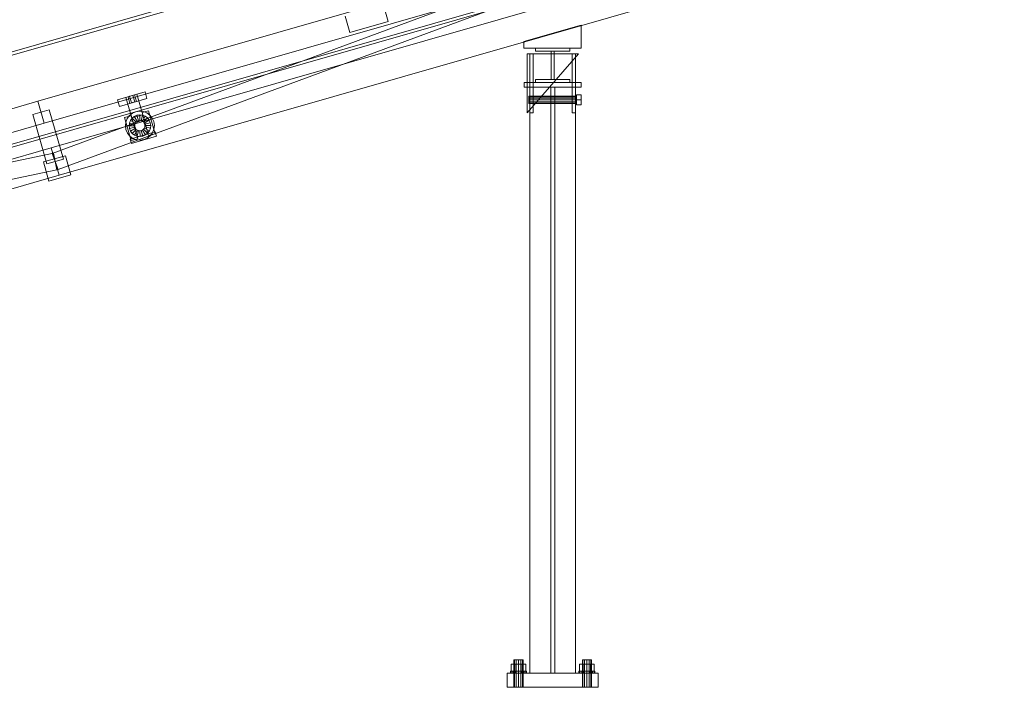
# Model space of a CAD drawing. Header units: millimetres. Extents: x -2233 to 61924, y -68080 to 6847.
# Tile 385 of 656: x 5059 to 6785, y -36000 to -34830. Entities that reach past the tile are written whole.
import ezdxf

# ---------------------------------------------------------------- set-up
doc = ezdxf.new("R2010")
doc.units = ezdxf.units.MM
doc.layers.add('COTAS_P', color=1, linetype='Continuous', lineweight=0)
doc.layers.add('frontal_C08', color=7, linetype='Continuous', lineweight=0)
doc.dimstyles.new('R19_100', dxfattribs={"dimtxt": 250, "dimasz": 150, "dimexe": 150, "dimexo": 80, "dimgap": 100, "dimtad": 1, "dimtih": 1, "dimtoh": 1, "dimdsep": 46, "dimcen": 0.09, "dimadec": 0, "dimazin": 0, "dimtfac": 1, "dimtdec": 4, "dimtofl": 0, "dimtmove": 0, "dimatfit": 3, "dimfxl": 1, "dimtolj": 1, "dimtzin": 0, "dimarcsym": 0})

# ---------------------------------------------------------------- blocks, each defined once
blk = doc.blocks.new('DIM_R27_49')
at = {"layer": 'COTAS_P'}
for p, q in [((2531.9, -34754.9), (6515, -33612.7)), ((6515, -33612.7), (6358.4, -33610.8)), ((6515, -33612.7), (6383.2, -33697.3)), ((6763.1, -34477.9), (6515, -33612.7)), ((2531.9, -34754.9), (2663.7, -34670.3)), ((2780, -35620), (2531.9, -34754.9)), ((2531.9, -34754.9), (2688.5, -34756.8))]:
    blk.add_line(p, q, dxfattribs=at)
blk.add_text('4143.62 P', height=250, rotation=16, dxfattribs=at).set_placement((4495.9, -34087.7))

msp = doc.modelspace()

# ---------------------------------------------------------------- linework, layer by layer
at = {"layer": 'frontal_C08'}
for p, q in [((2800.673, -35692.095), (6783.781, -34549.957)), ((2802.051, -35696.901), (6785.159, -34554.763)), ((4978.188, -34905.416), (5920.224, -34635.291)), ((4979.842, -34911.183), (5921.878, -34641.058)), ((5091.163, -34972.889), (6244.677, -34642.124)), ((5116.281, -35064.559), (6244.988, -34647.28)), ((5102.188, -35011.34), (6255.702, -34680.575)), ((5126.684, -35092.697), (6255.391, -34675.419)), ((5114.592, -35054.597), (6268.106, -34723.832)), ((5128.374, -35102.66), (6281.888, -34771.895)), ((5705.083, -34833.261), (5696.814, -34804.423)), ((5629.526, -34823.718), (5637.795, -34852.556)), ((5637.795, -34852.556), (5705.083, -34833.261)), ((5943.234, -34867.962), (6043.234, -34839.287)), ((6043.234, -34879.962), (6043.234, -34839.287)), ((5943.234, -34867.962), (5943.234, -34879.962)), ((5943.234, -34879.962), (6043.234, -34879.962)), ((5963.509, -34884.962), (5963.509, -34879.962)), ((5963.509, -34879.962), (6023.509, -34879.962)), ((6023.509, -34879.962), (6023.509, -34884.962)), ((5948.509, -34992.962), (6038.509, -34889.962)), ((6038.509, -34889.962), (5948.509, -34889.962)), ((5948.509, -34889.962), (5948.509, -34992.962)), ((5953.509, -34992.962), (5953.509, -34889.962)), ((5953.509, -34889.962), (5959.509, -34889.962)), ((5959.509, -34992.962), (5959.509, -34889.962)), ((6023.509, -34884.962), (5963.509, -34884.962)), ((5991.009, -34934.962), (5991.009, -34884.962)), ((5991.009, -34884.962), (5996.009, -34884.962)), ((5996.009, -34884.962), (5996.009, -34934.962)), ((6027.509, -34992.962), (6027.509, -34889.962)), ((6027.509, -34889.962), (6033.509, -34889.962)), ((6033.509, -34992.962), (6033.509, -34889.962)), ((5943.509, -34939.962), (6043.509, -34939.962)), ((5943.509, -34939.962), (5943.509, -34947.962)), ((5943.509, -34947.962), (6043.509, -34947.962)), ((5953.509, -34947.962), (6033.509, -34947.962)), ((5953.509, -34947.962), (5953.509, -35975)), ((5963.509, -34939.962), (5963.509, -34934.962)), ((5963.509, -34934.962), (6023.509, -34934.962)), ((6023.509, -34939.962), (5963.509, -34939.962)), ((5990.009, -34947.962), (5997.009, -34947.962)), ((5990.009, -34947.962), (5990.009, -35975)), ((5996.009, -34934.962), (5991.009, -34934.962)), ((5997.009, -35975), (5997.009, -34947.962)), ((6023.509, -34934.962), (6023.509, -34939.962)), ((6033.509, -35975), (6033.509, -34947.962)), ((6043.509, -34947.962), (6043.509, -34939.962)), ((5230.856, -34970.284), (5278.919, -34956.502)), ((5245.275, -34966.149), (5264.5, -34960.636)), ((5245.275, -34966.149), (5255.584, -35002.1)), ((5249.12, -34965.047), (5252.004, -34964.22)), ((5249.12, -34965.047), (5252.428, -34976.582)), ((5252.004, -34964.22), (5257.771, -34962.566)), ((5255.311, -34975.755), (5252.004, -34964.22)), ((5257.771, -34962.566), (5260.655, -34961.739)), ((5261.079, -34974.101), (5257.771, -34962.566)), ((5263.963, -34973.274), (5260.655, -34961.739)), ((5274.809, -34996.588), (5264.5, -34960.636)), ((5282.227, -34968.037), (5278.919, -34956.502)), ((5951.509, -34964.919), (5951.509, -34964.062)), ((5951.509, -34964.062), (6035.509, -34964.062)), ((5951.509, -34967.262), (5951.509, -34964.919)), ((5951.509, -34964.919), (6035.509, -34964.919)), ((6035.509, -34970.462), (6035.509, -34961.455)), ((6035.509, -34961.455), (6043.509, -34961.455)), ((6035.509, -34964.919), (6035.509, -34964.062)), ((6035.509, -34967.262), (6035.509, -34964.919)), ((6043.509, -34970.462), (6043.509, -34961.455)), ((3937.649, -35303.654), (5091.163, -34972.889)), ((5091.163, -34972.889), (5102.188, -35011.34)), ((5230.856, -34970.284), (5234.164, -34981.819)), ((5234.164, -34981.819), (5282.227, -34968.037)), ((5255.311, -34975.755), (5252.428, -34976.582)), ((5255.311, -34975.755), (5261.079, -34974.101)), ((5261.079, -34974.101), (5263.963, -34973.274)), ((5951.509, -34970.462), (5951.509, -34967.262)), ((5951.509, -34967.262), (6035.509, -34967.262)), ((5951.509, -34973.662), (5951.509, -34970.462)), ((6035.509, -34970.462), (5951.509, -34970.462)), ((5951.509, -34973.662), (5951.509, -34976.005)), ((5951.509, -34973.662), (6035.509, -34973.662)), ((5951.509, -34976.005), (5951.509, -34976.862)), ((5951.509, -34976.005), (6035.509, -34976.005)), ((5951.509, -34976.862), (6035.509, -34976.862)), ((6035.509, -34970.462), (6035.509, -34967.262)), ((6035.509, -34970.462), (6035.509, -34973.662)), ((6035.509, -34979.469), (6035.509, -34970.462)), ((6043.509, -34970.462), (6035.509, -34970.462)), ((6035.509, -34973.662), (6035.509, -34976.005)), ((6035.509, -34976.005), (6035.509, -34976.862)), ((6035.509, -34979.469), (6043.509, -34979.469)), ((6043.509, -34970.462), (6043.509, -34979.469)), ((5111.094, -34987.98), (5082.256, -34996.249)), ((5107.064, -35082.763), (5082.256, -34996.249)), ((5111.094, -34987.98), (5135.902, -35074.493)), ((5242.946, -35001.563), (5254.481, -34998.255)), ((5247.667, -35003.371), (5251.611, -34998.041)), ((5251.611, -34998.041), (5256.8, -34993.913)), ((5266.058, -35038.628), (5254.481, -34998.255)), ((5255.584, -35002.1), (5274.809, -34996.588)), ((5256.215, -35002.487), (5260.096, -34999.399)), ((5256.8, -34993.913), (5262.881, -34991.269)), ((5260.096, -34999.399), (5264.645, -34997.421)), ((5265.247, -35007.971), (5260.096, -34999.399)), ((5262.881, -34991.269), (5269.439, -34990.289)), ((5264.645, -34997.421), (5269.551, -34996.688)), ((5267.401, -35007.034), (5264.645, -34997.421)), ((5269.439, -34990.289), (5276.027, -34991.04)), ((5269.725, -35006.687), (5269.551, -34996.688)), ((5269.551, -34996.688), (5274.479, -34997.25)), ((5272.059, -35006.953), (5274.479, -34997.25)), ((5273.706, -34992.742), (5285.241, -34989.435)), ((5273.706, -34992.742), (5285.283, -35033.115)), ((5274.245, -35007.814), (5279.094, -34999.068)), ((5274.479, -34997.25), (5279.094, -34999.068)), ((5276.027, -34991.04), (5282.196, -34993.47)), ((5279.094, -34999.068), (5283.081, -35002.018)), ((5282.196, -34993.47), (5287.526, -34997.414)), ((5296.818, -35029.808), (5285.241, -34989.435)), ((5287.526, -34997.414), (5291.654, -35002.603)), ((5959.509, -34992.962), (5953.509, -34992.962)), ((6033.509, -34992.962), (6027.509, -34992.962)), ((3948.674, -35342.105), (5102.188, -35011.34)), ((5242.946, -35001.563), (5254.523, -35041.936)), ((5244.486, -35016.129), (5245.237, -35009.541)), ((5245.466, -35022.687), (5244.486, -35016.129)), ((5245.237, -35009.541), (5247.667, -35003.371)), ((5250.885, -35016.017), (5251.447, -35011.089)), ((5260.883, -35015.842), (5250.885, -35016.017)), ((5251.618, -35020.922), (5250.885, -35016.017)), ((5251.447, -35011.089), (5253.264, -35006.474)), ((5261.149, -35013.508), (5251.447, -35011.089)), ((5261.231, -35018.166), (5251.618, -35020.922)), ((5253.264, -35006.474), (5256.215, -35002.487)), ((5262.011, -35011.322), (5253.264, -35006.474)), ((5263.408, -35009.433), (5256.215, -35002.487)), ((5260.883, -35015.842), (5261.149, -35013.508)), ((5261.231, -35018.166), (5260.883, -35015.842)), ((5261.149, -35013.508), (5262.011, -35011.322)), ((5262.168, -35020.321), (5261.231, -35018.166)), ((5262.011, -35011.322), (5263.408, -35009.433)), ((5263.408, -35009.433), (5265.247, -35007.971)), ((5265.247, -35007.971), (5267.401, -35007.034)), ((5267.401, -35007.034), (5269.725, -35006.687)), ((5269.725, -35006.687), (5272.059, -35006.953)), ((5272.059, -35006.953), (5274.245, -35007.814)), ((5274.245, -35007.814), (5276.134, -35009.211)), ((5276.134, -35009.211), (5283.081, -35002.018)), ((5276.134, -35009.211), (5277.597, -35011.05)), ((5277.597, -35011.05), (5286.168, -35005.9)), ((5277.597, -35011.05), (5278.533, -35013.205)), ((5278.615, -35017.863), (5277.754, -35020.049)), ((5288.146, -35010.448), (5278.533, -35013.205)), ((5278.533, -35013.205), (5278.881, -35015.528)), ((5278.881, -35015.528), (5278.615, -35017.863)), ((5278.615, -35017.863), (5288.318, -35020.282)), ((5278.881, -35015.528), (5288.879, -35015.354)), ((5283.081, -35002.018), (5286.168, -35005.9)), ((5286.168, -35005.9), (5288.146, -35010.448)), ((5288.146, -35010.448), (5288.879, -35015.354)), ((5288.879, -35015.354), (5288.318, -35020.282)), ((5291.654, -35002.603), (5294.298, -35008.684)), ((5294.298, -35008.684), (5295.278, -35015.242)), ((5295.278, -35015.242), (5294.528, -35021.83)), ((5248.11, -35028.767), (5245.466, -35022.687)), ((5252.238, -35033.957), (5248.11, -35028.767)), ((5253.596, -35025.471), (5251.618, -35020.922)), ((5257.568, -35037.901), (5252.238, -35033.957)), ((5252.735, -35039.328), (5296.953, -35026.648)), ((5262.168, -35020.321), (5253.596, -35025.471)), ((5256.684, -35029.353), (5253.596, -35025.471)), ((5254.94, -35047.018), (5299.158, -35034.338)), ((5263.63, -35022.159), (5256.684, -35029.353)), ((5260.671, -35032.303), (5256.684, -35029.353)), ((5265.519, -35023.557), (5260.671, -35032.303)), ((5265.286, -35034.121), (5260.671, -35032.303)), ((5263.63, -35022.159), (5262.168, -35020.321)), ((5265.519, -35023.557), (5263.63, -35022.159)), ((5267.705, -35024.418), (5265.286, -35034.121)), ((5270.214, -35034.682), (5265.286, -35034.121)), ((5267.705, -35024.418), (5265.519, -35023.557)), ((5270.039, -35024.684), (5267.705, -35024.418)), ((5272.363, -35024.337), (5270.039, -35024.684)), ((5270.039, -35024.684), (5270.214, -35034.682)), ((5275.119, -35033.949), (5270.214, -35034.682)), ((5274.517, -35023.4), (5272.363, -35024.337)), ((5272.363, -35024.337), (5275.119, -35033.949)), ((5276.356, -35021.937), (5274.517, -35023.4)), ((5274.517, -35023.4), (5279.668, -35031.972)), ((5279.668, -35031.972), (5275.119, -35033.949)), ((5277.754, -35020.049), (5276.356, -35021.937)), ((5276.356, -35021.937), (5283.55, -35028.884)), ((5277.754, -35020.049), (5286.5, -35024.897)), ((5283.55, -35028.884), (5279.668, -35031.972)), ((5288.153, -35033.33), (5282.964, -35037.457)), ((5286.5, -35024.897), (5283.55, -35028.884)), ((5285.283, -35033.115), (5296.818, -35029.808)), ((5288.318, -35020.282), (5286.5, -35024.897)), ((5292.097, -35028), (5288.153, -35033.33)), ((5294.528, -35021.83), (5292.097, -35028)), ((5299.158, -35034.338), (5296.953, -35026.648)), ((5252.735, -35039.328), (5254.94, -35047.018)), ((5254.523, -35041.936), (5266.058, -35038.628)), ((5263.737, -35040.331), (5257.568, -35037.901)), ((5270.325, -35041.081), (5263.737, -35040.331)), ((5276.883, -35040.101), (5270.325, -35041.081)), ((5282.964, -35037.457), (5276.883, -35040.101)), ((3940.117, -35308.192), (5118.438, -35063.94)), ((3961.078, -35385.361), (5114.592, -35054.597)), ((5100.879, -35079.334), (5139.33, -35068.309)), ((5114.592, -35054.597), (5128.374, -35102.66)), ((5116.281, -35064.559), (5126.684, -35092.697)), ((5118.438, -35063.94), (5124.527, -35093.316)), ((5148.977, -35101.953), (5139.33, -35068.309)), ((5100.879, -35079.334), (5110.527, -35112.979)), ((5135.902, -35074.493), (5107.064, -35082.763)), ((3946.206, -35337.567), (5124.527, -35093.316)), ((3974.86, -35433.424), (5128.374, -35102.66)), ((5110.527, -35112.979), (5148.977, -35101.953)), ((5927.109, -35959.2), (5920.709, -35959.2)), ((5920.709, -35972), (5920.709, -35959.2)), ((5926.581, -35952), (5925.509, -35952)), ((5925.509, -36000), (5925.509, -35952)), ((5929.509, -35952), (5926.581, -35952)), ((5926.581, -36000), (5926.581, -35952)), ((5939.909, -35959.2), (5927.109, -35959.2)), ((5927.109, -35972), (5927.109, -35959.2)), ((5933.509, -35952), (5929.509, -35952)), ((5929.509, -36000), (5929.509, -35952)), ((5937.509, -35952), (5933.509, -35952)), ((5933.509, -36000), (5933.509, -35952)), ((5940.437, -35952), (5937.509, -35952)), ((5937.509, -36000), (5937.509, -35952)), ((5946.309, -35959.2), (5939.909, -35959.2)), ((5939.909, -35972), (5939.909, -35959.2)), ((5941.509, -35952), (5940.437, -35952)), ((5940.437, -36000), (5940.437, -35952)), ((5941.509, -35952), (5941.509, -36000)), ((5946.309, -35959.2), (5946.309, -35972)), ((6047.109, -35959.2), (6040.709, -35959.2)), ((6040.709, -35972), (6040.709, -35959.2)), ((6046.581, -35952), (6045.509, -35952)), ((6045.509, -36000), (6045.509, -35952)), ((6049.509, -35952), (6046.581, -35952)), ((6046.581, -36000), (6046.581, -35952)), ((6059.909, -35959.2), (6047.109, -35959.2)), ((6047.109, -35972), (6047.109, -35959.2)), ((6053.509, -35952), (6049.509, -35952)), ((6049.509, -36000), (6049.509, -35952)), ((6057.509, -35952), (6053.509, -35952)), ((6053.509, -36000), (6053.509, -35952)), ((6060.437, -35952), (6057.509, -35952)), ((6057.509, -36000), (6057.509, -35952)), ((6066.309, -35959.2), (6059.909, -35959.2)), ((6059.909, -35972), (6059.909, -35959.2)), ((6061.509, -35952), (6060.437, -35952)), ((6060.437, -36000), (6060.437, -35952)), ((6061.509, -35952), (6061.509, -36000)), ((6066.309, -35959.2), (6066.309, -35972)), ((5913.509, -35975), (6073.509, -35975)), ((5913.509, -35975), (5913.509, -36000)), ((5920.575, -35972), (5919.509, -35972)), ((5919.509, -35975), (5919.509, -35972)), ((5920.575, -35975), (5919.509, -35975)), ((5923.61, -35972), (5920.575, -35972)), ((5920.575, -35975), (5920.575, -35972)), ((5923.61, -35975), (5920.575, -35975)), ((5927.109, -35972), (5920.709, -35972)), ((5928.152, -35972), (5923.61, -35972)), ((5923.61, -35975), (5923.61, -35972)), ((5928.152, -35975), (5923.61, -35975)), ((5939.909, -35972), (5927.109, -35972)), ((5933.509, -35972), (5928.152, -35972)), ((5928.152, -35975), (5928.152, -35972)), ((5933.509, -35975), (5928.152, -35975)), ((5938.867, -35972), (5933.509, -35972)), ((5933.509, -35975), (5933.509, -35972)), ((5938.867, -35975), (5933.509, -35975)), ((5943.409, -35972), (5938.867, -35972)), ((5938.867, -35975), (5938.867, -35972)), ((5943.409, -35975), (5938.867, -35975)), ((5939.909, -35972), (5946.309, -35972)), ((5946.444, -35972), (5943.409, -35972)), ((5943.409, -35975), (5943.409, -35972)), ((5946.444, -35975), (5943.409, -35975)), ((5947.509, -35972), (5946.444, -35972)), ((5946.444, -35975), (5946.444, -35972)), ((5946.444, -35975), (5947.509, -35975)), ((5947.509, -35972), (5947.509, -35975)), ((5953.509, -35975), (6033.509, -35975)), ((5990.009, -35975), (5997.009, -35975)), ((6040.575, -35972), (6039.509, -35972)), ((6039.509, -35975), (6039.509, -35972)), ((6040.575, -35975), (6039.509, -35975)), ((6043.61, -35972), (6040.575, -35972)), ((6040.575, -35975), (6040.575, -35972)), ((6043.61, -35975), (6040.575, -35975)), ((6047.109, -35972), (6040.709, -35972)), ((6048.152, -35972), (6043.61, -35972)), ((6043.61, -35975), (6043.61, -35972)), ((6048.152, -35975), (6043.61, -35975)), ((6059.909, -35972), (6047.109, -35972)), ((6053.509, -35972), (6048.152, -35972)), ((6048.152, -35975), (6048.152, -35972)), ((6053.509, -35975), (6048.152, -35975)), ((6058.867, -35972), (6053.509, -35972)), ((6053.509, -35975), (6053.509, -35972)), ((6058.867, -35975), (6053.509, -35975)), ((6063.409, -35972), (6058.867, -35972)), ((6058.867, -35975), (6058.867, -35972)), ((6063.409, -35975), (6058.867, -35975)), ((6059.909, -35972), (6066.309, -35972)), ((6066.444, -35972), (6063.409, -35972)), ((6063.409, -35975), (6063.409, -35972)), ((6066.444, -35975), (6063.409, -35975)), ((6067.509, -35972), (6066.444, -35972)), ((6066.444, -35975), (6066.444, -35972)), ((6066.444, -35975), (6067.509, -35975)), ((6067.509, -35972), (6067.509, -35975)), ((6073.509, -36000), (6073.509, -35975)), ((5913.509, -36000), (6073.509, -36000)), ((5926.581, -36000), (5925.509, -36000)), ((5929.509, -36000), (5926.581, -36000)), ((5933.509, -36000), (5929.509, -36000)), ((5937.509, -36000), (5933.509, -36000)), ((5940.437, -36000), (5937.509, -36000)), ((5940.437, -36000), (5941.509, -36000)), ((6046.581, -36000), (6045.509, -36000)), ((6049.509, -36000), (6046.581, -36000)), ((6053.509, -36000), (6049.509, -36000)), ((6057.509, -36000), (6053.509, -36000)), ((6060.437, -36000), (6057.509, -36000)), ((6060.437, -36000), (6061.509, -36000))]:
    msp.add_line(p, q, dxfattribs=at)

# ---------------------------------------------------------------- dimensions: what is measured, and where the dimension line sits
at = {"layer": 'COTAS_P'}
dim = msp.add_aligned_dim(p1=(2780, -35620), p2=(6763.1079, -34477.8622), distance=900, text='<> P', dimstyle='R19_100', dxfattribs=at)
dim.commit()
dim.dimension.update_dxf_attribs({"geometry": 'DIM_R27_49', "text_midpoint": (4523.4803, -34183.7956)})

doc.saveas('drawing.dxf')
